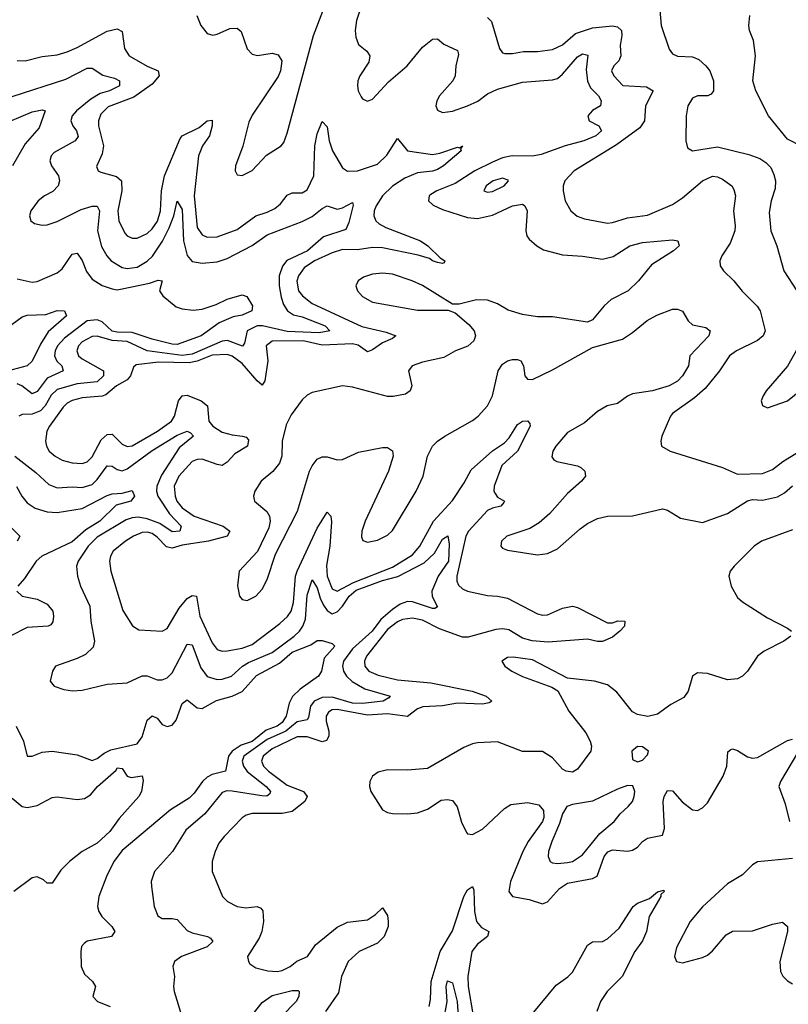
# Model space of a CAD drawing. Header units: inches. Extents: x 1552611 to 1694776, y 811966 to 917215.
# Tile 473 of 549: x 1651340 to 1654413, y 900919 to 904854. Entities that reach past the tile are written whole.
import ezdxf

# ---------------------------------------------------------------- set-up
doc = ezdxf.new("R2010")
doc.units = ezdxf.units.IN
doc.header["$MEASUREMENT"] = 0
doc.layers.add('B6950', color=7, linetype='Continuous')

msp = doc.modelspace()

# ---------------------------------------------------------------- linework, layer by layer
at = {"layer": 'B6950', "color": 5}
for points, elevation in [([(1652707.3, 904912.7), (1652687.2, 904850), (1652681.9, 904810), (1652683.4, 904783.4), (1652695.2, 904755.2), (1652728.4, 904728.4), (1652739.8, 904710), (1652735.9, 904684.1), (1652699.3, 904630), (1652691.7, 904610), (1652690.7, 904590), (1652693.9, 904570), (1652705.3, 904545.3), (1652710, 904538), (1652730, 904528.4), (1652750, 904536.6), (1652814.1, 904605.9), (1652888.8, 904670), (1652950, 904743.9), (1652990, 904776.1), (1653010, 904777.7), (1653035.6, 904755.6), (1653090.6, 904730.6), (1653094.7, 904714.7), (1653083.4, 904670), (1653080.7, 904630), (1653071.7, 904610), (1653018.6, 904550), (1653007.8, 904530), (1653003.8, 904510), (1653010, 904492), (1653030, 904483.4), (1653070, 904488.2), (1653129.8, 904510), (1653171.2, 904528.8), (1653210, 904557.1), (1653250, 904576.8), (1653350, 904604.1), (1653470, 904613.4), (1653490, 904619.3), (1653510, 904635.9), (1653570, 904705.9), (1653590, 904717.4), (1653611.8, 904711.8), (1653605, 904655), (1653610, 904607.9), (1653621.8, 904581.8), (1653653.8, 904550), (1653664.1, 904530), (1653662.4, 904510), (1653630, 904491.1), (1653611.8, 904470), (1653616.9, 904450), (1653655.3, 904430), (1653666.5, 904410), (1653643, 904390), (1653595.4, 904370), (1653520.2, 904350), (1653425.1, 904314.9), (1653390, 904308.7), (1653309.2, 904309.2), (1653270, 904301.1), (1653230, 904284.5), (1653159.8, 904250), (1653081.1, 904198.9), (1653008.3, 904170), (1652984.4, 904155.6), (1652976.6, 904150), (1652974.2, 904130), (1652992.6, 904112.6), (1653030, 904095.4), (1653130, 904063.6), (1653170, 904059.2), (1653230, 904073.2), (1653310, 904109.7), (1653350, 904116.2), (1653360.2, 904110), (1653368.3, 904090), (1653363.5, 904010), (1653368, 903990), (1653376.8, 903976.8), (1653407.2, 903950), (1653434.5, 903934.5), (1653510, 903913.6), (1653590, 903908.4), (1653670, 903897), (1653712.5, 903907.5), (1653779.7, 903950), (1653830, 903963.7), (1653950, 903973.4), (1653970.7, 903970), (1653975.8, 903955.8), (1653976.4, 903950), (1653954.4, 903930), (1653866.4, 903873.6), (1653814.3, 903810), (1653773.1, 903770), (1653704.5, 903735.5), (1653676.5, 903710), (1653630, 903654), (1653610, 903645.6), (1653470, 903666.6), (1653410, 903666.3), (1653350, 903675.6), (1653293.5, 903693.5), (1653250, 903717.7), (1653210, 903732.6), (1653166.1, 903733.9), (1653097.3, 903717.3), (1653070, 903716.4), (1652950, 903791.5), (1652909.2, 903810.8), (1652830, 903836.2), (1652790, 903840.9), (1652750, 903837), (1652714.8, 903825.2), (1652692.7, 903810), (1652683.9, 903790), (1652690.8, 903770), (1652710, 903747.7), (1652750, 903724.7), (1652930, 903693.3), (1653053.5, 903693.5), (1653081.7, 903681.7), (1653135.1, 903635.1), (1653156.4, 903610), (1653162.5, 903590), (1653155.8, 903570), (1653131.1, 903548.9), (1653082, 903530), (1653035.6, 903504.4), (1652950, 903484.9), (1652909.3, 903470), (1652895, 903450), (1652908.3, 903390), (1652901.7, 903370), (1652882.8, 903357.2), (1652832.7, 903347.3), (1652810, 903348.5), (1652670, 903385.8), (1652630, 903390.6), (1652510, 903363.6), (1652490, 903353.6), (1652470, 903335.2), (1652425.3, 903274.7), (1652405.1, 903234.9), (1652389.5, 903170), (1652388.1, 903110), (1652378.6, 903081.4), (1652352.1, 903047.9), (1652305.2, 903010), (1652280.1, 902970), (1652274.4, 902950), (1652278.6, 902930), (1652327.8, 902887.8), (1652338.5, 902870), (1652341.4, 902850), (1652336.3, 902823.7), (1652291.4, 902728.6), (1652217.5, 902650), (1652211.5, 902591.5), (1652219.1, 902550), (1652230, 902536.9), (1652250, 902532.3), (1652283.9, 902550), (1652310, 902577.6), (1652330, 902616.9), (1652362.4, 902717.6), (1652450.2, 902890), (1652498.7, 903050), (1652509, 903071), (1652530, 903097.3), (1652550, 903107.4), (1652570, 903106.9), (1652610, 903095), (1652630, 903096.1), (1652694.2, 903125.8), (1652790, 903143.9), (1652810, 903144.1), (1652830.5, 903130.5), (1652833.2, 903110), (1652813.9, 903050), (1652720.7, 902850), (1652707.8, 902810), (1652706.9, 902786.9), (1652712.1, 902772.1), (1652730, 902766.4), (1652770, 902773.4), (1652810, 902794), (1652830, 902812.2), (1652925.8, 902970), (1652953.7, 903030), (1652970.4, 903110), (1652990.7, 903149.3), (1653010.3, 903169.7), (1653039.3, 903190), (1653150, 903251.5), (1653173.6, 903270), (1653210, 903311.1), (1653230, 903350.3), (1653253.2, 903450), (1653270, 903477.8), (1653290, 903490.5), (1653310, 903495.7), (1653330, 903495.5), (1653343.2, 903490), (1653354.3, 903470), (1653359.5, 903430), (1653370, 903417.8), (1653390, 903415.8), (1653470, 903454.9), (1653630, 903544), (1653750, 903576.6), (1653790, 903603.1), (1653848.2, 903651.8), (1653886.6, 903673.4), (1653950, 903696.8), (1653970, 903696.3), (1653989.4, 903689.4), (1654012.9, 903650), (1654030, 903634), (1654083.4, 903623.4), (1654100.9, 903610), (1654095.6, 903590), (1654019, 903510), (1654014.5, 903470), (1653990.1, 903430), (1653970, 903408.7), (1653936.5, 903390), (1653870, 903370.4), (1653790, 903358), (1653770.5, 903349.5), (1653730, 903319.9), (1653688.4, 903310), (1653650, 903287.7), (1653597.5, 903242.5), (1653530, 903204.5), (1653484, 903150), (1653471.5, 903130), (1653466.9, 903106.9), (1653475, 903095), (1653487.6, 903087.6), (1653570, 903070.5), (1653584, 903064), (1653599.8, 903050), (1653601.5, 903030), (1653585.9, 903010), (1653530, 902960.8), (1653459.2, 902880.8), (1653417.3, 902842.7), (1653379.5, 902820.5), (1653288, 902790), (1653266, 902770), (1653263.6, 902750), (1653270, 902742.3), (1653290, 902733.6), (1653410, 902715.3), (1653450, 902720.4), (1653490, 902739.3), (1653580.8, 902819.2), (1653610, 902840.1), (1653650, 902860.1), (1653690, 902869.4), (1653790, 902871.3), (1653910, 902898.7), (1653930, 902893.1), (1653982, 902862), (1654070, 902844), (1654170, 902880.7), (1654250, 902931.3), (1654270, 902936.6), (1654310, 902934.1), (1654370, 902946.7), (1654397.6, 902962.4), (1654430, 902991.2)], 820), ([(1653896.9, 904923.1), (1653904.2, 904830), (1653936.5, 904736.5), (1653950, 904717.1), (1653970, 904708), (1654030, 904704.9), (1654054.7, 904694.7), (1654083.8, 904670), (1654099.5, 904650), (1654114.4, 904610), (1654114, 904570), (1654104, 904556), (1654090.5, 904549.5), (1654050, 904549.6), (1654030, 904539.6), (1654011.7, 904510), (1654004.5, 904470), (1654002.8, 904370), (1654010, 904342), (1654030.3, 904330.3), (1654130, 904345.9), (1654255.5, 904315.5), (1654298.9, 904298.9), (1654323.6, 904283.6), (1654342.9, 904262.9), (1654354.7, 904234.7), (1654361.3, 904210), (1654360.7, 904179.3), (1654344.2, 904130), (1654336.5, 904083.5), (1654343.2, 904010), (1654366.4, 903950), (1654394.3, 903850), (1654446.7, 903770)], 860), ([(1652048.1, 904870), (1652064.7, 904830), (1652090, 904798.9), (1652111.7, 904791.7), (1652130, 904795.5), (1652180.9, 904819.1), (1652210, 904820.2), (1652226.1, 904806.1), (1652250, 904737.4), (1652270, 904715.7), (1652291.2, 904711.2), (1652350, 904720.1), (1652373, 904713), (1652387.6, 904690), (1652383.1, 904650), (1652373.2, 904626.8), (1652270, 904472.5), (1652255.7, 904444.3), (1652231.8, 904348.2), (1652202.3, 904270), (1652202, 904250), (1652210, 904234), (1652230, 904231.4), (1652270, 904251.1), (1652327, 904313), (1652385, 904350), (1652396.4, 904363.6), (1652410, 904400.3), (1652515.1, 904790), (1652551.8, 904888.2)], 820), ([(1653210, 904862), (1653226.2, 904846.2), (1653258.3, 904738.3), (1653270, 904722), (1653279.3, 904719.3), (1653310, 904718.9), (1653353.7, 904726.3), (1653410, 904726.2), (1653470, 904734.3), (1653510, 904753.1), (1653562, 904798), (1653630, 904820.9), (1653710, 904829.5), (1653730, 904824.8), (1653746, 904810), (1653747.7, 904790), (1653740.4, 904750), (1653743, 904710), (1653735.2, 904690), (1653715.8, 904670), (1653706, 904650), (1653715.9, 904630), (1653750.8, 904590.8), (1653845.7, 904585.7), (1653873.2, 904570), (1653842.3, 904510), (1653838, 904450), (1653818.7, 904421.3), (1653726.1, 904353.9), (1653556.5, 904250), (1653519.6, 904210), (1653512.9, 904190), (1653512.8, 904170), (1653520.2, 904130), (1653542.8, 904090), (1653568.9, 904068.9), (1653597.9, 904057.9), (1653690, 904041.1), (1653710, 904043), (1653770, 904061.8), (1653850, 904072), (1653950, 904114.6), (1653990, 904141.5), (1654070, 904210.1), (1654110, 904228.8), (1654130, 904226.1), (1654150, 904217), (1654186.8, 904190), (1654195.7, 904175.7), (1654201.9, 904150), (1654194.2, 904090), (1654200.9, 904030), (1654199, 904010), (1654179.9, 903960.1), (1654147.3, 903910), (1654139.6, 903890), (1654141.1, 903870), (1654154, 903850), (1654194.9, 903810), (1654228.5, 903768.5), (1654289, 903709), (1654300.6, 903690), (1654319.8, 903610), (1654312.5, 903590), (1654290, 903572), (1654205.8, 903530), (1654178, 903510), (1654137.5, 903450), (1654080.7, 903379.3), (1654037.6, 903342.4), (1653950, 903279.6), (1653942, 903270), (1653907.7, 903190), (1653902.8, 903170), (1653906, 903150), (1653941, 903130), (1654150, 903063.6), (1654210, 903037.6), (1654310, 903040.2), (1654350, 903055.9), (1654391.6, 903088.4), (1654453.7, 903126.3)], 840), ([(1654466.8, 904346.8), (1654410, 904376), (1654334, 904470), (1654282.9, 904570), (1654271.5, 904610), (1654281.6, 904710), (1654273.6, 904770), (1654258, 904810), (1654255, 904830), (1654259.3, 904870)], 860), ([(1651330, 904690.3), (1651362, 904690), (1651430, 904707.2), (1651490, 904714), (1651530, 904725.7), (1651570, 904742.9), (1651690, 904808.5), (1651730, 904817.6), (1651750, 904806), (1651759.3, 904739.3), (1651777.7, 904710), (1651850, 904668.2), (1651893.4, 904650), (1651898.4, 904630), (1651870, 904595.6), (1651796.3, 904543.7), (1651694.1, 904505.9), (1651664.1, 904475.9), (1651654.7, 904450), (1651655.4, 904430), (1651675.6, 904350), (1651670, 904317.7), (1651646.9, 904266.9), (1651654, 904250), (1651664, 904244), (1651727.1, 904227.1), (1651747.5, 904210), (1651748.6, 904170), (1651733.1, 904090), (1651736.4, 904050), (1651760.3, 904000.3), (1651770, 903989.4), (1651790, 903980.1), (1651810, 903980.1), (1651850, 903999.9), (1651870, 904018.4), (1651890.9, 904049.1), (1651902.7, 904090), (1651907.2, 904170), (1651918.7, 904230), (1651981.4, 904378.5), (1651990, 904390.1), (1652057.7, 904422.3), (1652090.2, 904450.2), (1652110, 904452), (1652110, 904429.4), (1652099.6, 904390), (1652070.5, 904349.5), (1652054.8, 904310), (1652038, 904150), (1652050, 904023.6), (1652070, 903993.9), (1652090, 903984.2), (1652130, 903985.7), (1652210, 904015.8), (1652284.5, 904070), (1652330, 904084.4), (1652360.3, 904099.7), (1652382.2, 904117.8), (1652410, 904152.1), (1652430, 904161.5), (1652470, 904162.1), (1652490, 904173.9), (1652515.9, 904230), (1652519.4, 904350), (1652530, 904397.8), (1652550, 904446.4), (1652570, 904426), (1652577, 904370), (1652590.1, 904330), (1652630, 904262.3), (1652650, 904248.2), (1652690, 904249.6), (1652770, 904276.8), (1652808.2, 904311.8), (1652850, 904378.9), (1652890, 904329.6), (1652990, 904315.1), (1653020.1, 904319.9), (1653090, 904344.9), (1653098, 904342), (1653110.8, 904350), (1653102, 904338), (1653105, 904330), (1653033.8, 904270), (1653010, 904255.6), (1652990, 904248.7), (1652930, 904241.7), (1652879.9, 904220.1), (1652830.9, 904189.1), (1652790.8, 904150), (1652765.3, 904110), (1652757.8, 904090), (1652756.3, 904070), (1652764.4, 904050), (1652777.4, 904037.4), (1652803.4, 904023.4), (1652942.3, 903970), (1652971.6, 903950), (1653021.5, 903901.5), (1653040.4, 903890), (1653037.4, 903882.6), (1653030, 903879.6), (1653010, 903883.9), (1652989.8, 903890), (1652979, 903899), (1652933.1, 903913.1), (1652790, 903942.2), (1652750, 903943.8), (1652690, 903934.7), (1652630, 903935.4), (1652590, 903922.7), (1652518.9, 903890), (1652478, 903861.9), (1652454.9, 903830), (1652448.6, 903808.6), (1652455.3, 903770), (1652470.1, 903750), (1652510, 903719.1), (1652707.7, 903627.7), (1652804.7, 903604.7), (1652843.9, 903590), (1652830, 903579.8), (1652790, 903562.9), (1652750, 903534.8), (1652730, 903526.1), (1652692.9, 903552.9), (1652670, 903558.8), (1652550, 903552.6), (1652474, 903570), (1652350, 903569.2), (1652325.8, 903550), (1652332.3, 903490), (1652320.1, 903410), (1652310, 903393.3), (1652290, 903409.9), (1652230, 903480.1), (1652190, 903508.9), (1652170, 903515.7), (1652110, 903513.3), (1652050, 903489.4), (1652017.9, 903482.1), (1651894.6, 903485.4), (1651805.8, 903474.2), (1651795.3, 903464.7), (1651783.7, 903430), (1651770, 903414.9), (1651727.8, 903390), (1651684.8, 903355.2), (1651670, 903348.8), (1651590, 903343.1), (1651550, 903331.8), (1651530, 903320.9), (1651514.1, 903305.9), (1651459.1, 903230), (1651448.3, 903210), (1651443.5, 903170), (1651446.8, 903150), (1651458.6, 903130), (1651481.6, 903110), (1651510, 903094), (1651550, 903082.7), (1651590, 903080.4), (1651610, 903087.3), (1651630, 903107.4), (1651665.3, 903174.7), (1651690, 903196.6), (1651710, 903196.8), (1651750, 903157.4), (1651770, 903148.2), (1651790, 903151), (1651890.9, 903210), (1651946.5, 903250), (1651959.6, 903270), (1651975.4, 903330), (1651990, 903350.1), (1652010, 903352.8), (1652066.2, 903330), (1652091.1, 903311.1), (1652095.9, 903250), (1652111.9, 903230), (1652150, 903205.9), (1652190, 903194.4), (1652230.5, 903190), (1652244.9, 903184.9), (1652254.4, 903174.4), (1652250.4, 903149.6), (1652200.9, 903119.1), (1652170, 903086.1), (1652150, 903072.8), (1652130, 903075.6), (1652070, 903097.2), (1652050, 903096.4), (1652030, 903087.8), (1651975.9, 903030), (1651957.5, 902990), (1651961.2, 902950), (1651969, 902930), (1651990, 902903), (1652038.1, 902870), (1652153.5, 902830), (1652180.1, 902810), (1652170.1, 902790), (1652094.6, 902770), (1651990, 902754.4), (1651950, 902741.7), (1651926.6, 902746.6), (1651890, 902786.2), (1651870, 902800.9), (1651850, 902806.3), (1651830, 902804.5), (1651794.8, 902790), (1651763, 902770), (1651713.6, 902730), (1651702.8, 902710), (1651699.2, 902690), (1651704.3, 902650), (1651753, 902493), (1651791.6, 902431.6), (1651815.8, 902415.8), (1651910, 902410.2), (1651930, 902421.3), (1651978.2, 902501.8), (1652010, 902541), (1652030, 902552.2), (1652046.8, 902550), (1652060.7, 902470), (1652110, 902363.2), (1652130, 902337.2), (1652150, 902330.1), (1652170, 902331.4), (1652230, 902342.4), (1652270, 902356.7), (1652379.8, 902440.2), (1652411.1, 902468.9), (1652425.6, 902490), (1652434.7, 902525.3), (1652443.4, 902630), (1652449.2, 902650), (1652530, 902822), (1652570, 902886.3), (1652584.4, 902870), (1652587.2, 902847.2), (1652580.3, 902750), (1652567.2, 902672.8), (1652568.7, 902630), (1652590, 902579), (1652610, 902569.7), (1652674.9, 902605.1), (1652830, 902665.4), (1652910, 902715.5), (1652939.6, 902750), (1652994.3, 902850), (1653070, 902932.6), (1653117, 903003), (1653144.9, 903055.1), (1653230, 903131.1), (1653277.8, 903162.2), (1653297.2, 903182.8), (1653330, 903236.1), (1653350, 903248.8), (1653370.1, 903250.1), (1653380, 903240), (1653380.4, 903230), (1653330.3, 903130), (1653268.1, 903071.9), (1653237, 902990), (1653235.9, 902970), (1653240.3, 902960.3), (1653250, 902946), (1653278, 902930), (1653275.3, 902924.7), (1653263.1, 902910), (1653230, 902902), (1653210, 902891.7), (1653134.6, 902810), (1653123.6, 902790), (1653087.9, 902630), (1653087.9, 902610), (1653093.9, 902593.9), (1653110, 902579.4), (1653130.6, 902570.6), (1653210, 902552.2), (1653250, 902550.5), (1653290, 902541.8), (1653410, 902479.8), (1653430, 902473.5), (1653450, 902475.7), (1653510, 902501.9), (1653550, 902509.4), (1653570, 902504.4), (1653690, 902443.2), (1653710, 902443.8), (1653731.8, 902451.8), (1653759.1, 902450), (1653758.5, 902430), (1653739.3, 902410), (1653710, 902385.7), (1653669.4, 902369.4), (1653649.4, 902369.4), (1653610, 902378.5), (1653453.4, 902366.6), (1653389.1, 902370.9), (1653350, 902381.9), (1653295.1, 902415.1), (1653270, 902420), (1653243.2, 902416.8), (1653133.3, 902386.7), (1653110, 902385.7), (1653018.9, 902418.9), (1652950, 902454.3), (1652910, 902462.5), (1652870, 902456.7), (1652850, 902447), (1652810, 902416.2), (1652726, 902310), (1652718.3, 902290), (1652719.5, 902270), (1652736.3, 902250), (1652773.7, 902233.7), (1652850, 902215.5), (1652984, 902204), (1653148.5, 902170), (1653205.4, 902150), (1653227.6, 902130), (1653216.5, 902123.5), (1653190, 902119), (1653090, 902122.4), (1653030, 902112), (1652951.7, 902108.3), (1652930, 902099.7), (1652890, 902069), (1652810, 902079.7), (1652730, 902074.9), (1652610, 902097.3), (1652590, 902095.3), (1652574.1, 902085.9), (1652564.8, 902070), (1652565.3, 902050), (1652575.9, 902010), (1652575.6, 901990), (1652566.4, 901973.6), (1652550, 901967.6), (1652490, 901987.4), (1652450, 901988.4), (1652350, 901939.9), (1652313.1, 901910), (1652306.5, 901890), (1652314.9, 901870), (1652334.9, 901850), (1652410, 901795), (1652474.1, 901770), (1652489.1, 901750), (1652480.6, 901730), (1652430, 901689.5), (1652390, 901681.5), (1652270, 901681.1), (1652245.3, 901674.7), (1652230, 901664.4), (1652157.7, 901590), (1652136.9, 901563.1), (1652121.8, 901530), (1652110.2, 901490), (1652109.1, 901450), (1652150.3, 901350), (1652170.4, 901330), (1652210, 901309.3), (1652243.9, 901303.9), (1652290, 901310.1), (1652303.8, 901303.8), (1652312.7, 901292.7), (1652315.3, 901250), (1652308.2, 901210), (1652297.2, 901182.8), (1652251.3, 901110), (1652254.6, 901090), (1652260.8, 901080.8), (1652284.7, 901064.7), (1652332.4, 901052.4), (1652370, 901050.2), (1652390, 901054.4), (1652421.4, 901070), (1652448.7, 901091.3), (1652490.3, 901109.7), (1652523.2, 901156.8), (1652610, 901227.4), (1652650, 901247.3), (1652730, 901256), (1652762.3, 901277.7), (1652790, 901304.4), (1652810, 901274), (1652813.2, 901250), (1652813, 901230), (1652797.8, 901190), (1652770, 901163.6), (1652697.1, 901130), (1652653.2, 901090), (1652627.3, 901030), (1652615.1, 900964.9), (1652562.4, 900890)], 780), ([(1651310, 904546.8), (1651524.5, 904615.5), (1651610, 904659.8), (1651630, 904660.7), (1651672.3, 904632.3), (1651719.8, 904619.8), (1651739.7, 904610), (1651739.8, 904590), (1651699, 904570), (1651661.7, 904558.3), (1651624.1, 904535.9), (1651566.8, 904490), (1651550.6, 904470), (1651544.8, 904450), (1651552.5, 904430), (1651567.5, 904410), (1651573.6, 904386.4), (1651562.2, 904370), (1651477.5, 904322.5), (1651465.4, 904310), (1651460.2, 904290), (1651467, 904270), (1651495.6, 904230), (1651499, 904210), (1651493.6, 904190), (1651472.3, 904167.7), (1651439, 904150), (1651414.2, 904130), (1651385, 904090), (1651379.6, 904070), (1651385.3, 904050), (1651399.9, 904039.9), (1651430, 904032.6), (1651450, 904033.8), (1651490, 904047.2), (1651585.4, 904094.6), (1651630, 904108.3), (1651650, 904109.1), (1651658.8, 904090), (1651651.4, 904010), (1651667.2, 903947.2), (1651688.1, 903910), (1651706.3, 903890), (1651750, 903863.3), (1651770, 903859.2), (1651810, 903865.2), (1651850, 903888.5), (1651871.1, 903908.9), (1651910.9, 903969.1), (1651937.9, 904022.1), (1651956.2, 904070), (1651970, 904128), (1651990, 904095.8), (1651994.7, 903970), (1652010, 903911.4), (1652030, 903887.3), (1652070, 903880.2), (1652130, 903886), (1652170, 903899.5), (1652270, 903951.1), (1652330, 903993.8), (1652470, 904047.5), (1652510, 904067.1), (1652550, 904099.6), (1652570, 904110.3), (1652610, 904097.2), (1652630, 904101.3), (1652670, 904122.8), (1652673.1, 904113.1), (1652656.5, 904043.5), (1652644.3, 904015.7), (1652554.3, 903985.7), (1652490.1, 903930), (1652408, 903891.9), (1652391.3, 903868.7), (1652378.1, 903830), (1652377.1, 903790), (1652385.1, 903745.1), (1652395.2, 903715.2), (1652410.7, 903690.7), (1652434.2, 903674.2), (1652470, 903666), (1652561.8, 903630), (1652580.3, 903610), (1652537, 903603), (1652410, 903607.3), (1652310.9, 903631), (1652290, 903629.7), (1652248.9, 903610), (1652239.3, 903560.7), (1652231.4, 903548.6), (1652171.2, 903571.2), (1652150, 903569.4), (1652030, 903516.8), (1651990, 903511.2), (1651850, 903530.9), (1651770, 903567.2), (1651710, 903571.7), (1651650, 903589.2), (1651630, 903587.6), (1651590, 903566.5), (1651574.8, 903550), (1651568.1, 903530), (1651575.8, 903510), (1651590, 903498.5), (1651674.6, 903450), (1651675.8, 903430), (1651650, 903406.8), (1651570, 903397.9), (1651490, 903375.5), (1651466.5, 903353.5), (1651441.7, 903310), (1651424, 903290), (1651390, 903276.8), (1651350, 903276.3), (1651337.4, 903270)], 760), ([(1651256.4, 904430), (1651390, 904485.6), (1651430, 904494), (1651441.6, 904490), (1651418.5, 904421.5), (1651362.5, 904357.5), (1651311.6, 904270)], 740), ([(1651330, 903818.5), (1651390, 903805.5), (1651410, 903806.9), (1651490, 903842.2), (1651510, 903858.2), (1651550, 903916.1), (1651570, 903921.3), (1651590, 903891.6), (1651607.7, 903847.7), (1651630, 903817.3), (1651670, 903791.4), (1651710, 903778.1), (1651730, 903774.7), (1651750, 903777.6), (1651859.1, 903800.9), (1651893.2, 903813.2), (1651910.2, 903810), (1651898.9, 903770), (1651912.1, 903750), (1651966.2, 903706.2), (1651990, 903697.7), (1652033.6, 903693.6), (1652070, 903696.8), (1652125, 903715), (1652170, 903736.3), (1652230, 903754), (1652247.7, 903747.7), (1652270.7, 903710), (1652268, 903690), (1652230, 903672.4), (1652194.1, 903665.9), (1652137.7, 903642.3), (1652065.6, 903590), (1651970, 903555.8), (1651950, 903556.6), (1651870, 903576.7), (1651790, 903603.5), (1651730, 903604.7), (1651710, 903609.6), (1651670, 903646.1), (1651650, 903654.4), (1651610, 903650.2), (1651519.1, 903580.9), (1651491.6, 903550), (1651482.4, 903530), (1651479.9, 903510), (1651489.1, 903489.1), (1651508.1, 903470), (1651514, 903450), (1651450, 903421.2), (1651410, 903367.4), (1651390, 903358.9), (1651349, 903390), (1651330, 903398.4)], 740), ([(1651270, 903608.3), (1651350, 903666.9), (1651370, 903672.4), (1651444.2, 903675.8), (1651490, 903692), (1651519.1, 903690), (1651527.4, 903670), (1651453.9, 903606.1), (1651423.5, 903556.5), (1651390.5, 903489.5), (1651370, 903470.6), (1651290, 903449)], 720), ([(1654474.3, 903585.7), (1654410.2, 903469.8), (1654324.9, 903370), (1654312.7, 903350), (1654303.8, 903330), (1654310, 903311.3), (1654330, 903303.1), (1654409.3, 903330), (1654487.2, 903392.8)], 860), ([(1651320.7, 903110), (1651404.5, 903044.5), (1651456.8, 902996.8), (1651490, 902983.3), (1651550, 902986.9), (1651590, 902984.2), (1651630, 902996.3), (1651650, 903015.8), (1651690, 903070.8), (1651710, 903070.1), (1651730, 903056.4), (1651750, 903050.6), (1651770, 903058.2), (1651870, 903131.9), (1651970, 903193.1), (1652010, 903209.1), (1652022.9, 903202.9), (1652034.4, 903190), (1651977.8, 903142.2), (1651907, 903033), (1651888.3, 902990), (1651886.5, 902970), (1651892.4, 902950), (1651938.5, 902878.5), (1651986, 902830), (1651980.9, 902810), (1651950, 902807.3), (1651900.2, 902840.2), (1651850, 902859.3), (1651814.4, 902865.6), (1651790, 902863.7), (1651765.3, 902854.7), (1651650, 902785.2), (1651614.5, 902750), (1651573.4, 902690), (1651567.2, 902670), (1651570.9, 902630), (1651583.2, 902590), (1651620.4, 902510), (1651624.8, 902450), (1651639.4, 902370), (1651634.1, 902345.9), (1651603.2, 902316.8), (1651570, 902300.3), (1651482.8, 902270), (1651470.8, 902250), (1651462, 902210), (1651478, 902190), (1651516.5, 902176.5), (1651551.7, 902171.7), (1651590, 902174.7), (1651690, 902198.6), (1651770, 902203.6), (1651830, 902231.7), (1651850, 902231), (1651890, 902216.3), (1651910, 902216.3), (1651930, 902224), (1651950, 902243.5), (1652010, 902358.3), (1652030, 902356.1), (1652063.9, 902263.9), (1652090, 902229.5), (1652130, 902217.1), (1652150, 902218), (1652187.2, 902230), (1652230.5, 902270), (1652254.5, 902285.5), (1652350, 902325.2), (1652437.9, 902390), (1652458.4, 902410), (1652471.9, 902430), (1652482.4, 902457.6), (1652490, 902554.4), (1652510, 902615.6), (1652530, 902583.6), (1652541.5, 902541.5), (1652554.5, 902514.5), (1652570, 902492.2), (1652590, 902479.1), (1652610, 902487.4), (1652630.4, 902509.6), (1652656.7, 902550), (1652685.4, 902574.6), (1652790, 902612.1), (1652851.6, 902628.4), (1652957.3, 902682.7), (1652998.2, 902721.8), (1653030, 902777.5), (1653051.7, 902791.7), (1653057.3, 902757.3), (1653054.7, 902690), (1653013.5, 902630), (1652987.5, 902570), (1652988.5, 902548.5), (1653010, 902508), (1652999.2, 902500.8), (1652990, 902501), (1652910, 902527.5), (1652890, 902528.2), (1652861.4, 902518.6), (1652830, 902497.2), (1652783.9, 902456.1), (1652749.7, 902410), (1652670, 902339.2), (1652634.7, 902290), (1652630.1, 902270), (1652634.1, 902250), (1652646.3, 902230), (1652669, 902209), (1652720, 902180), (1652821.3, 902150), (1652816.2, 902143.8), (1652793, 902130), (1652710, 902120.9), (1652670, 902122.7), (1652590, 902146), (1652550, 902144.9), (1652517.5, 902130), (1652502.4, 902110), (1652495.3, 902064.7), (1652490, 902055.5), (1652450, 902048.1), (1652404, 902010), (1652330, 901976.6), (1652235.7, 901910), (1652229.7, 901890), (1652234.6, 901870), (1652250, 901849.3), (1652325.2, 901790), (1652343, 901770), (1652339.7, 901760.3), (1652328.8, 901751.2), (1652308.6, 901751.4), (1652189, 901771), (1652168.5, 901771.5), (1652150, 901764.8), (1652080.4, 901679.6), (1652004.9, 901615.1), (1651950.6, 901529.4), (1651879.2, 901450), (1651866, 901410), (1651866.9, 901390), (1651878, 901310), (1651892.2, 901272.2), (1651910, 901261.8), (1651950, 901262), (1651970, 901257.3), (1652010, 901214), (1652030, 901204.1), (1652090.7, 901190), (1652103.4, 901183.4), (1652112.9, 901170), (1652090, 901148), (1651986.5, 901110), (1651959.6, 901090), (1651952.9, 901070), (1651959.6, 901030), (1651955.3, 900990), (1651958, 900970), (1651988.9, 900870)], 760), ([(1651327.8, 902987.8), (1651348.7, 902950), (1651370, 902923.3), (1651402.3, 902902.3), (1651450, 902887), (1651490, 902885), (1651590, 902900.3), (1651690, 902952.8), (1651710, 902958.9), (1651750, 902962), (1651790, 902971.9), (1651799.7, 902950), (1651784.4, 902930), (1651726.1, 902913.9), (1651659.9, 902850), (1651605.2, 902814.8), (1651550, 902766.5), (1651428.3, 902710), (1651406.5, 902690), (1651359.5, 902620.5), (1651332.7, 902590)], 740), ([(1651280.8, 902850), (1651340.4, 902790), (1651330.4, 902770)], 720), ([(1654430, 902815.7), (1654305.2, 902770), (1654276.1, 902750), (1654196.5, 902670), (1654180.9, 902650), (1654175.7, 902630), (1654185, 902590), (1654210, 902544.6), (1654230, 902527.3), (1654330, 902463.5), (1654410, 902422), (1654425.7, 902410)], 820), ([(1651328.7, 902570), (1651350.3, 902550.3), (1651410, 902537.5), (1651450, 902517.8), (1651473, 902490), (1651475.4, 902470), (1651473.1, 902446.9), (1651464.6, 902435.4), (1651453.4, 902430), (1651370, 902425), (1651301.6, 902390)], 740), ([(1654422.6, 902390), (1654394.3, 902370), (1654316.9, 902330), (1654290.3, 902310), (1654250, 902249.7), (1654230.1, 902229.9), (1654210, 902219.3), (1654170, 902216), (1654090, 902241.5), (1654050, 902243.5), (1654030.2, 902229.8), (1654012.1, 902170), (1653994.8, 902145.2), (1653942.7, 902117.3), (1653890, 902078), (1653850.7, 902069.3), (1653810, 902077), (1653790, 902088.4), (1653726.9, 902166.9), (1653690, 902195.4), (1653638, 902210), (1653530, 902222.5), (1653390, 902295.5), (1653313.5, 902306.5), (1653290, 902305.3), (1653268.2, 902290), (1653280.2, 902270), (1653307.5, 902250), (1653350, 902228.8), (1653466.9, 902186.9), (1653491.7, 902171.7), (1653535.7, 902090), (1653603.6, 902003.6), (1653620.9, 901970), (1653625.5, 901950), (1653622.9, 901930), (1653570, 901858.7), (1653550, 901847.2), (1653524.8, 901850), (1653510, 901859.2), (1653470, 901903.7), (1653430, 901928.9), (1653350, 901928.7), (1653250, 901968.2), (1653170, 901963.4), (1653150, 901959.9), (1653115.2, 901944.8), (1652970, 901861.5), (1652890, 901854), (1652810, 901855.5), (1652773, 901847), (1652750.4, 901830), (1652739.5, 901810), (1652738, 901790), (1652743.7, 901770), (1652790, 901695.5), (1652810, 901684.9), (1652830, 901681.3), (1652890, 901679.5), (1652930, 901683.6), (1652970, 901699.1), (1653025.7, 901734.3), (1653050, 901737.5), (1653070, 901733.1), (1653088.7, 901708.7), (1653106.6, 901646.6), (1653126, 901606), (1653130, 901600.3), (1653150, 901597.1), (1653190, 901618.3), (1653278.6, 901701.4), (1653303.2, 901716.8), (1653370, 901725.2), (1653416, 901716), (1653433.7, 901693.7), (1653435, 901665), (1653429.7, 901650), (1653372.4, 901570), (1653351.1, 901530), (1653301.8, 901410), (1653295.7, 901370), (1653310, 901349.6), (1653377.3, 901337.3), (1653430, 901320.2), (1653450, 901328.5), (1653497.8, 901382.2), (1653530, 901403.7), (1653630, 901421.1), (1653648.4, 901431.6), (1653677.2, 901510), (1653692, 901528), (1653710, 901536.5), (1653769.4, 901530.6), (1653790, 901534.3), (1653810, 901546.5), (1653830.3, 901569.7), (1653850, 901582.8), (1653910, 901595.3), (1653918.1, 901621.9), (1653912.6, 901730), (1653916, 901750), (1653930, 901774), (1653950, 901771.6), (1653988.7, 901728.7), (1654030, 901695.7), (1654050, 901694.1), (1654070, 901704.2), (1654090, 901724.7), (1654152.7, 901830), (1654167.2, 901870), (1654171.5, 901928.5), (1654182.8, 901937.2), (1654190, 901939.4), (1654210, 901933), (1654250, 901908.5), (1654270, 901903), (1654290, 901905.4), (1654410, 901973.7), (1654430, 901978.5)], 820), ([(1651326.4, 902030), (1651355.5, 901970), (1651370, 901910.8), (1651390, 901910.4), (1651430, 901926), (1651470, 901930.3), (1651570, 901916.5), (1651630, 901893.7), (1651650, 901900.7), (1651677.3, 901922.7), (1651704.3, 901935.7), (1651810, 901959.9), (1651830, 901988.4), (1651850, 902054.2), (1651870, 902072.2), (1651890, 902062.6), (1651910, 902036.6), (1651930, 902029.3), (1651950, 902034), (1651965.2, 902054.8), (1651990, 902121.7), (1652010, 902136.1), (1652050, 902103.9), (1652070, 902100.5), (1652126.4, 902133.6), (1652190, 902150.4), (1652230, 902169.3), (1652286.6, 902233.4), (1652378.3, 902281.7), (1652430, 902326.8), (1652504.1, 902355.9), (1652530, 902372.9), (1652550, 902372.8), (1652590, 902361.1), (1652599.6, 902350), (1652557.3, 902302.7), (1652546.3, 902250), (1652535.3, 902230), (1652461, 902179), (1652430.8, 902149.2), (1652417.7, 902122.3), (1652405.2, 902070), (1652390, 902045.4), (1652370, 902030.9), (1652325.3, 902014.7), (1652270, 901969.8), (1652225.4, 901954.6), (1652189.5, 901930.5), (1652175, 901910), (1652162.8, 901850), (1652110, 901837), (1652090, 901827.3), (1652070.4, 901810), (1652037.9, 901762.1), (1652017.8, 901742.2), (1651943.6, 901696.4), (1651750, 901533.8), (1651716.8, 901490), (1651687.1, 901430), (1651656.9, 901350), (1651651.3, 901310), (1651656.2, 901290), (1651668, 901270), (1651707.9, 901230), (1651720.3, 901210), (1651707.7, 901190), (1651610, 901170.7), (1651597.8, 901162.2), (1651587.2, 901150), (1651584.2, 901130), (1651586.4, 901070), (1651599.9, 901039.9), (1651630.6, 901010), (1651643, 900990), (1651632.7, 900950), (1651650.6, 900930), (1651702, 900910)], 740), ([(1654453.4, 901930), (1654382.2, 901810), (1654375.6, 901790), (1654400, 901720), (1654417.8, 901650)], 820), ([(1651310, 901742.7), (1651349.6, 901709.6), (1651370, 901705.6), (1651410, 901713.5), (1651470, 901745.2), (1651490, 901748.6), (1651570, 901736.8), (1651599, 901741), (1651623.9, 901756.1), (1651651.8, 901790), (1651725.9, 901854.1), (1651730, 901864), (1651750, 901861), (1651770, 901831.3), (1651785.5, 901825.5), (1651830, 901832), (1651833.7, 901813.7), (1651826.7, 901770), (1651816.9, 901750), (1651738, 901662), (1651700.1, 901610), (1651650, 901562.5), (1651590.3, 901530), (1651539.5, 901490), (1651505.3, 901454.7), (1651470, 901402.4), (1651450, 901403.1), (1651435.8, 901415.8), (1651410, 901428.4), (1651390, 901424.6), (1651316.6, 901370)], 720), ([(1654430, 901502), (1654290, 901488.5), (1654270, 901475.8), (1654230, 901437), (1654170, 901399.9), (1654070, 901308), (1654021.1, 901250), (1653965.5, 901145.5), (1653958.2, 901110), (1653965.7, 901090), (1653990, 901085.2), (1654070, 901106.5), (1654090, 901115.9), (1654110, 901132.4), (1654163.8, 901196.2), (1654190, 901211.8), (1654270, 901213), (1654350, 901239.6), (1654390, 901247.3), (1654410, 901230.4), (1654410.2, 901210), (1654379.6, 901090), (1654382, 901050), (1654391.2, 901031.2), (1654410, 901012.2), (1654430, 901001.3)], 820), ([(1652976.9, 900910), (1652982.3, 900937.7), (1652985, 901010), (1653020.8, 901130), (1653070, 901213.2), (1653115.1, 901350), (1653130, 901376.8), (1653150, 901390.2), (1653155.3, 901375.3), (1653158.2, 901290), (1653165.9, 901250), (1653185.8, 901225.8), (1653215, 901210), (1653210.1, 901190), (1653170, 901159.4), (1653148.2, 901130), (1653131.2, 901030), (1653132.9, 900990), (1653153.3, 900873.3)], 780), ([(1653350, 900832.8), (1653484.3, 900995.7), (1653531.6, 901028.4), (1653550, 901047.1), (1653610, 901154.9), (1653630, 901169), (1653670, 901170.2), (1653690, 901181), (1653736.3, 901223.7), (1653792.6, 901310), (1653810, 901323.3), (1653857.7, 901342.3), (1653890, 901367.9), (1653915.6, 901375.6), (1653916, 901370), (1653902.8, 901357.2), (1653903.8, 901350), (1653856.4, 901270), (1653845.5, 901210), (1653830, 901172.5), (1653799.9, 901130), (1653748.2, 901030), (1653688.5, 900970), (1653662.7, 900930), (1653647.9, 900890)], 780), ([(1653034.2, 900850), (1653049.3, 900930), (1653044.9, 900990), (1653050, 901013.1), (1653070, 901004.2), (1653089.5, 900930), (1653094.5, 900854.5)], 760), ([(1652270, 900876.1), (1652310, 900926.3), (1652350, 900953.7), (1652430, 900973.6), (1652453.5, 900973.5), (1652457, 900970), (1652455.5, 900950), (1652445, 900930), (1652386.5, 900870)], 760)]:
    msp.add_lwpolyline(points, dxfattribs=dict(at, elevation=elevation))
at = {"layer": 'B6950', "color": 5, "elevation": 840}
for points in [[(1653270, 904220.9), (1653232.7, 904210), (1653205.3, 904190), (1653196.3, 904170), (1653210, 904164.9), (1653230, 904167.2), (1653277.4, 904190), (1653294.7, 904210), (1653292.9, 904212.9)], [(1653810, 901949.7), (1653787.3, 901930), (1653790, 901897.3), (1653810, 901887.6), (1653830, 901894.9), (1653850, 901916), (1653854.3, 901930), (1653830, 901948.3)], [(1653770, 901793.3), (1653730, 901778.9), (1653630, 901731), (1653550, 901717.8), (1653528, 901710), (1653510, 901680.5), (1653498.8, 901641.2), (1653467.8, 901570), (1653454.6, 901530), (1653452.9, 901510), (1653460.9, 901490), (1653470, 901484.1), (1653490, 901481.5), (1653530, 901485.9), (1653550, 901490.1), (1653590, 901515.7), (1653658.8, 901601.2), (1653716.4, 901650), (1653740.2, 901679.8), (1653773.3, 901710), (1653789.6, 901730), (1653796.9, 901750), (1653798.7, 901770), (1653791.4, 901791.4)]]:
    msp.add_lwpolyline(points, close=True, dxfattribs=at)

doc.saveas('drawing.dxf')
